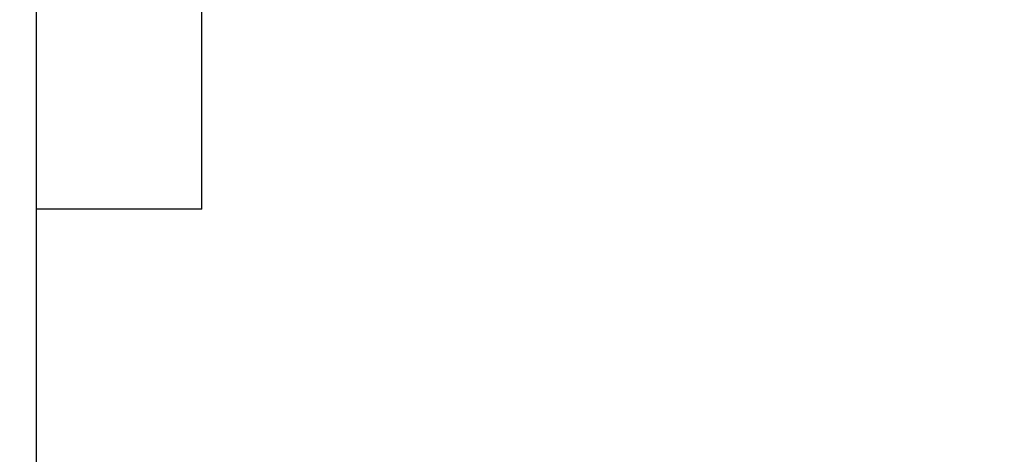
# Model space of a CAD drawing. Header units: millimetres. Extents: x -36478 to 31050, y -14815 to 11827.
# Tile 612 of 656: x -651 to -592, y 1158 to 1184. Entities that reach past the tile are written whole.
import ezdxf

# ---------------------------------------------------------------- set-up
doc = ezdxf.new("R2010")
doc.units = ezdxf.units.MM
doc.header["$MEASUREMENT"] = 0
doc.linetypes.add('Wipeout_Contour', pattern=[1000, 0, -1000])
for name, color, linetype in [('Nové_Konstrukce - nosné', 7, 'Continuous'), ('Nové_Kóty - SP', 7, 'Continuous'), ('Nové_Výplně - Povrchové', 7, 'Continuous')]:
    doc.layers.add(name, color=color, linetype=linetype)
doc.styles.add('GENEROVANÝ_STYL_2', font='txt')
doc.dimstyles.new('GENEROVANÝ_STYL__1', dxfattribs={"dimtxt": 125, "dimasz": 190, "dimexe": 0.18, "dimexo": 300, "dimgap": 0, "dimtad": 1, "dimdec": 0, "dimzin": 0, "dimdsep": 46, "dimtxsty": 'GENEROVANÝ_STYL_2', "dimblk": 'ARROWHEAD_6', "dimblk1": 'ARROWHEAD_6', "dimblk2": 'ARROWHEAD_6', "dimcen": 0.09, "dimclrd": 1, "dimclre": 1, "dimclrt": 1, "dimazin": 0, "dimtfac": 1, "dimtdec": 4, "dimtmove": 0, "dimatfit": 3, "dimfxl": 1, "dimtolj": 1, "dimtzin": 0, "dimarcsym": 0})

# ---------------------------------------------------------------- blocks, each defined once
blk = doc.blocks.new('*D6275')
at = {"layer": 'Nové_Kóty - SP', "color": 1, "linetype": 'Continuous', "lineweight": 25}
for p, q in [((1043.774, 3280), (1243.774, 3080)), ((1331.274, 3180), (843.774, 3180)), ((1143.774, 200), (1143.774, 3180)), ((1043.774, 300), (1243.774, 100)), ((1331.274, 200), (843.774, 200)), ((1143.774, -398.512), (1143.774, 200))]:
    blk.add_line(p, q, dxfattribs=at)
at = {"layer": 'Nové_Kóty - SP', "color": 1, "lineweight": 25, "char_height": 125, "attachment_point": 7, "rotation": 90, "style": 'GENEROVANÝ_STYL_2'}
for s, insert in [('\\A1;{\\pql;\\fArial|b0|i0|c0|p38;300}', (1118.774, 2795.427)), ('\\A1;{\\pql;\\fArial|b0|i0|c0|p38;2\xa0980}', (1118.774, 1333.999))]:
    blk.add_mtext(s, dxfattribs=dict(at, insert=insert))
blk = doc.blocks.new('ARROWHEAD_6')
at = {"color": 0, "linetype": 'Continuous', "lineweight": 0}
for p, q in [((-0.5, -0.5), (0.5, 0.5)), ((0, 0), (-1, 0))]:
    blk.add_line(p, q, dxfattribs=at)
blk = doc.blocks.new('*D6333')
at = {"layer": 'Nové_Kóty - SP', "color": 1, "linetype": 'Continuous', "lineweight": 25}
for p, q in [((1592.495, 10900.318), (1592.495, 11050.318)), ((1692.495, 10800.318), (1492.495, 11000.318)), ((1779.995, 10900.318), (1292.495, 10900.318)), ((1592.495, 200), (1592.495, 10900.318)), ((1492.495, 300), (1692.495, 100)), ((1779.995, 200), (1292.495, 200)), ((1592.495, -398.512), (1592.495, 200))]:
    blk.add_line(p, q, dxfattribs=at)
at = {"layer": 'Nové_Kóty - SP', "color": 1, "lineweight": 25, "insert": (1567.495, 5289.016), "char_height": 125, "attachment_point": 7, "rotation": 90, "style": 'GENEROVANÝ_STYL_2'}
blk.add_mtext('\\A1;{\\pql;\\fArial|b0|i0|c0|p38;10\xa0700}', dxfattribs=at)

msp = doc.modelspace()

# ---------------------------------------------------------------- wipeouts: each hides what was drawn before it
at = {"color": 254, "linetype": 'Wipeout_Contour', "lineweight": 0, "ltscale": 5351.978529}
msp.add_wipeout([(-640.301, 1176.617), (-640.401, 1176.617), (-640.405, 1173), (-640.305, 1173)], dxfattribs=at).dxf.layer = 'Nové_Výplně - Povrchové'

# ---------------------------------------------------------------- next in the draw order: wipeouts: each hides what was drawn before it
at = {"color": 254, "linetype": 'Wipeout_Contour', "lineweight": 0, "ltscale": 5375.70355}
msp.add_wipeout([(-640.299, 1186.5), (-640.399, 1186.5), (-640.401, 1176.617), (-640.301, 1176.617)], dxfattribs=at).dxf.layer = 'Nové_Výplně - Povrchové'

# ---------------------------------------------------------------- next in the draw order: wipeouts: each hides what was drawn before it
at = {"color": 254, "linetype": 'Wipeout_Contour', "lineweight": 0, "ltscale": 5361.513502}
msp.add_wipeout([(-640.401, 1176.617), (-650.201, 1176.617), (-650.205, 1173), (-640.405, 1173)], dxfattribs=at).dxf.layer = 'Nové_Výplně - Povrchové'

# ---------------------------------------------------------------- next in the draw order: linework, layer by layer
at = {"layer": 'Nové_Konstrukce - nosné', "color": 1, "linetype": 'Continuous', "lineweight": 25}
msp.add_line((-640.305, 1173), (-640.405, 1173), dxfattribs=at)

# ---------------------------------------------------------------- next in the draw order: wipeouts: each hides what was drawn before it
at = {"color": 254, "linetype": 'Wipeout_Contour', "lineweight": 0, "ltscale": 5385.196657}
msp.add_wipeout([(-640.399, 1186.5), (-650.199, 1186.5), (-650.201, 1176.617), (-640.401, 1176.617)], dxfattribs=at).dxf.layer = 'Nové_Výplně - Povrchové'

# ---------------------------------------------------------------- next in the draw order: linework, layer by layer
at = {"layer": 'Nové_Konstrukce - nosné', "color": 1, "linetype": 'Continuous', "lineweight": 25}
for p, q in [((-640.301, 1176.617), (-640.299, 1186.5)), ((-640.305, 1173), (-640.301, 1176.617))]:
    msp.add_line(p, q, dxfattribs=at)

# ---------------------------------------------------------------- next in the draw order: wipeouts: each hides what was drawn before it
at = {"color": 254, "linetype": 'Wipeout_Contour', "lineweight": 0, "ltscale": 5371.016508}
msp.add_wipeout([(-650.201, 1176.617), (-650.297, 1176.617), (-650.297, 1173), (-650.205, 1173)], dxfattribs=at).dxf.layer = 'Nové_Výplně - Povrchové'

# ---------------------------------------------------------------- next in the draw order: wipeouts: each hides what was drawn before it
at = {"color": 254, "linetype": 'Wipeout_Contour', "lineweight": 0, "ltscale": 5394.667053}
msp.add_wipeout([(-650.199, 1186.5), (-650.297, 1186.5), (-650.297, 1176.617), (-650.201, 1176.617)], dxfattribs=at).dxf.layer = 'Nové_Výplně - Povrchové'

# ---------------------------------------------------------------- next in the draw order: wipeouts: each hides what was drawn before it
at = {"color": 254, "linetype": 'Wipeout_Contour', "lineweight": 0, "ltscale": 6876.217748}
msp.add_wipeout([(-664.109, 1080), (-650.297, 1080), (-650.297, 2072), (-664.109, 2072)], dxfattribs=at).dxf.layer = 'Nové_Výplně - Povrchové'

# ---------------------------------------------------------------- next in the draw order: linework, layer by layer
at = {"layer": 'Nové_Konstrukce - nosné', "color": 1, "linetype": 'Continuous', "lineweight": 25}
for p, q in [((-650.297, 2072), (-650.297, 1080)), ((-650.205, 1173), (-650.297, 1173)), ((-640.405, 1173), (-650.205, 1173))]:
    msp.add_line(p, q, dxfattribs=at)

# ---------------------------------------------------------------- next in the draw order: dimensions: what is measured, and where the dimension line sits
at = {"layer": 'Nové_Kóty - SP', "color": 1, "linetype": 'Continuous', "lineweight": 25}
for base, p2, picture, middle in [((1592.495, 10900.318), (-4354.78, 10900.318), '*D6333', (1504.995, 5551.369)), ((1143.774, 3180), (-1009.73, 3180), '*D6275', (1056.274, 1548.706))]:
    dim = msp.add_linear_dim(base=base, p1=(-1010.077, 200), p2=p2, angle=90, dimstyle='GENEROVANÝ_STYL__1', dxfattribs=at)
    dim.commit()
    dim.dimension.update_dxf_attribs({"geometry": picture, "text_midpoint": middle, "dimtype": 160, "text_rotation": 90})

doc.saveas('drawing.dxf')
